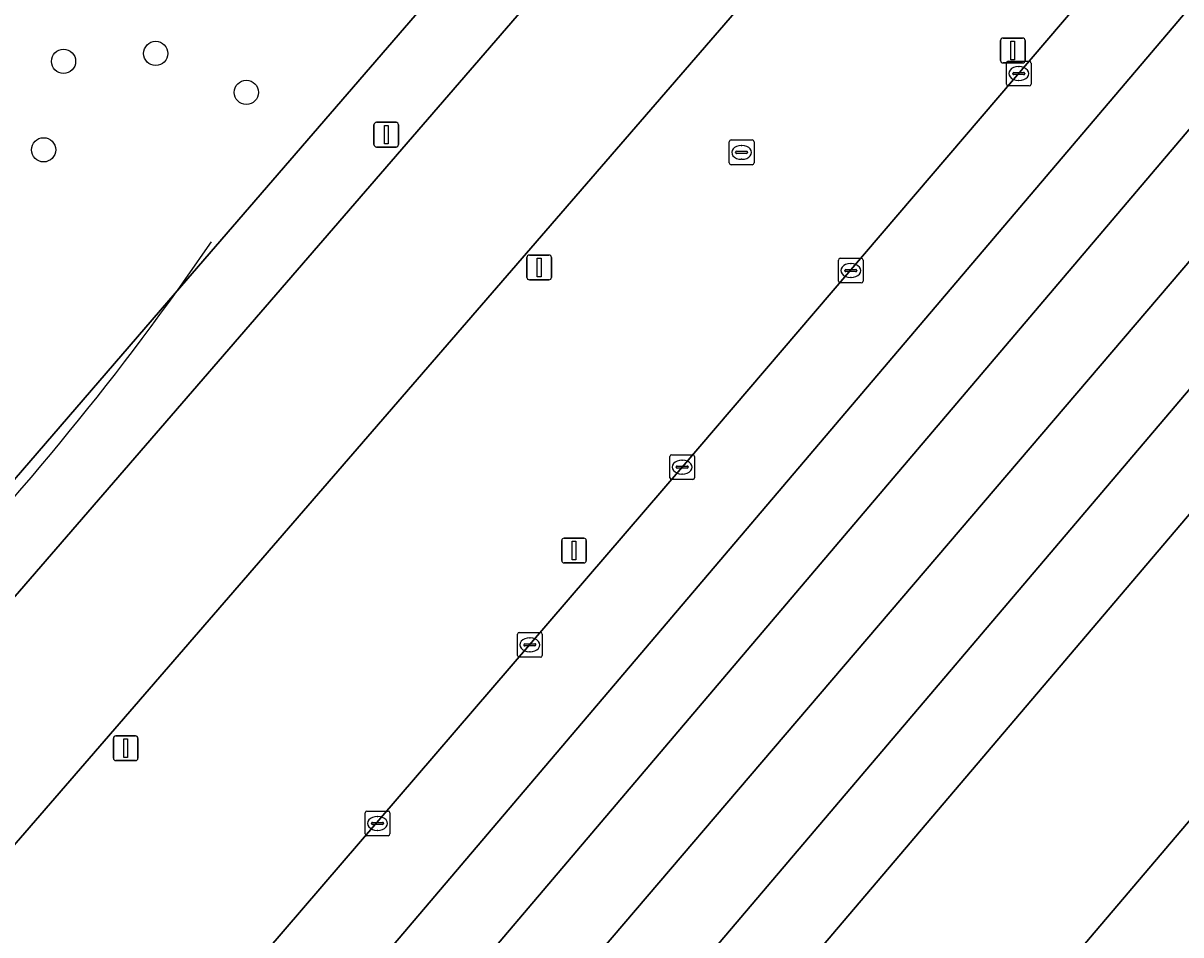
# Model space of a CAD drawing. Extents: x 156412 to 157779, y 382335 to 383768.
# Drawn here: x 157274.87 to 157321.62, y 382788.03 to 382824.84 of the extents above; entities that cross this region are included whole.
import ezdxf

# ---------------------------------------------------------------- set-up
doc = ezdxf.new("R2010")
doc.units = 0
for name, color, linetype in [('IMGEO_Berm_groen', 7, 'Continuous'), ('IMGEO_Boom', 7, 'Continuous'), ('IMGEO_Groenvoorziening', 7, 'Continuous'), ('IMGEO_Kolk', 7, 'Continuous'), ('IMGEO_Lichtmast', 7, 'Continuous'), ('IMGEO_Muur', 7, 'Continuous'), ('IMGEO_OVBaan_gesloten', 7, 'Continuous'), ('IMGEO_Rijbaan_regionaal_gesloten', 7, 'Continuous'), ('IMGEO_Rioolput', 7, 'Continuous')]:
    doc.layers.add(name, color=color, linetype=linetype)

msp = doc.modelspace()

# ---------------------------------------------------------------- linework, layer by layer
at = {"layer": 'IMGEO_Berm_groen'}
for points in [[(157369.053, 382897.217), (157364.373, 382893.159), (157364.205, 382893.319), (157360.901, 382890.228), (157360.563, 382889.895), (157360.226, 382889.561), (157362.622, 382887.385), (157363.737, 382886.373), (157365.635, 382884.786), (157364.633, 382883.629), (157361.806, 382880.313), (157359.963, 382881.902), (157354.096, 382875.883), (157350.356, 382879.292), (157350.13, 382879.045), (157349.904, 382878.797), (157273.543, 382790.546)], [(157268.271, 382795.128), (157268.58, 382794.835), (157343.207, 382881.091)], [(157261.847, 382722.016), (157262.917, 382723.265), (157275.604, 382738.077), (157390.75, 382873.609)], [(157320.879, 382860.082), (157281.013, 382813.937), (157268.668, 382799.647)], [(157366.667, 382857.638), (157273.433, 382747.918), (157253.584, 382724.56), (157259.338, 382719.311)], [(157234.655, 382729.194), (157236.055, 382730.815), (157236.451, 382731.274), (157272.538, 382773.496), (157272.722, 382773.359), (157273.544, 382774.22), (157282.322, 382784.631), (157301.482, 382806.918), (157343.677, 382856.305)]]:
    msp.add_lwpolyline(points, dxfattribs=at)
at = {"layer": 'IMGEO_Boom'}
for centre in [(157276.5, 382823.302), (157280.222, 382823.622), (157283.881, 382822.049), (157275.695, 382819.731)]:
    msp.add_circle(centre, 0.489, dxfattribs=at)
at = {"layer": 'IMGEO_Groenvoorziening'}
msp.add_lwpolyline([(157268.668, 382799.647), (157281.013, 382813.937), (157320.879, 382860.082)], dxfattribs=at)
at = {"layer": 'IMGEO_Kolk'}
for p, q in [((157314.57, 382822.384), (157314.57, 382823.236)), ((157314.645, 382823.31), (157315.497, 382823.31)), ((157315.571, 382823.236), (157315.571, 382822.384)), ((157314.829, 382822.804), (157314.829, 382822.816)), ((157315.267, 382822.767), (157314.869, 382822.767)), ((157314.872, 382822.853), (157315.27, 382822.853)), ((157315.058, 382823.09), (157315.083, 382823.09)), ((157315.313, 382822.816), (157315.313, 382822.804)), ((157315.497, 382822.31), (157314.645, 382822.31)), ((157315.081, 382822.53), (157315.056, 382822.53)), ((157307.787, 382814.429), (157307.787, 382815.281)), ((157307.862, 382815.355), (157308.714, 382815.355)), ((157308.788, 382815.281), (157308.788, 382814.429)), ((157308.046, 382814.849), (157308.046, 382814.861)), ((157308.484, 382814.812), (157308.086, 382814.812)), ((157308.089, 382814.898), (157308.487, 382814.898)), ((157308.275, 382815.135), (157308.3, 382815.135)), ((157308.53, 382814.861), (157308.53, 382814.849)), ((157308.714, 382814.355), (157307.862, 382814.355)), ((157308.298, 382814.575), (157308.273, 382814.575)), ((157300.981, 382806.492), (157300.981, 382807.344)), ((157301.056, 382807.418), (157301.908, 382807.418)), ((157301.982, 382807.344), (157301.982, 382806.492)), ((157301.24, 382806.912), (157301.24, 382806.924)), ((157301.678, 382806.875), (157301.28, 382806.875)), ((157301.283, 382806.961), (157301.681, 382806.961)), ((157301.469, 382807.198), (157301.494, 382807.198)), ((157301.724, 382806.924), (157301.724, 382806.912)), ((157301.908, 382806.418), (157301.056, 382806.418)), ((157301.492, 382806.638), (157301.467, 382806.638)), ((157294.829, 382799.316), (157294.829, 382800.168)), ((157294.904, 382800.242), (157295.756, 382800.242)), ((157295.317, 382800.022), (157295.342, 382800.022)), ((157295.83, 382800.168), (157295.83, 382799.316)), ((157295.088, 382799.736), (157295.088, 382799.748)), ((157295.526, 382799.699), (157295.128, 382799.699)), ((157295.131, 382799.785), (157295.529, 382799.785)), ((157295.34, 382799.462), (157295.315, 382799.462)), ((157295.572, 382799.748), (157295.572, 382799.736)), ((157295.756, 382799.242), (157294.904, 382799.242)), ((157288.678, 382792.105), (157288.678, 382792.957)), ((157288.753, 382793.031), (157289.605, 382793.031)), ((157289.166, 382792.811), (157289.191, 382792.811)), ((157289.679, 382792.957), (157289.679, 382792.105)), ((157288.937, 382792.525), (157288.937, 382792.537)), ((157289.375, 382792.488), (157288.977, 382792.488)), ((157288.98, 382792.574), (157289.378, 382792.574)), ((157289.421, 382792.537), (157289.421, 382792.525)), ((157289.605, 382792.031), (157288.753, 382792.031)), ((157289.189, 382792.251), (157289.164, 382792.251))]:
    msp.add_line(p, q, dxfattribs=at)
for points in [[(157314.57, 382822.384), (157314.57, 382823.236)], [(157314.645, 382823.31), (157315.497, 382823.31)], [(157315.571, 382823.236), (157315.571, 382822.384)], [(157315.497, 382822.31), (157314.645, 382822.31)], [(157307.787, 382814.429), (157307.787, 382815.281)], [(157307.862, 382815.355), (157308.714, 382815.355)], [(157308.788, 382815.281), (157308.788, 382814.429)], [(157308.714, 382814.355), (157307.862, 382814.355)], [(157300.981, 382806.492), (157300.981, 382807.344)], [(157301.056, 382807.418), (157301.908, 382807.418)], [(157301.982, 382807.344), (157301.982, 382806.492)], [(157301.908, 382806.418), (157301.056, 382806.418)], [(157294.829, 382799.316), (157294.829, 382800.168)], [(157294.904, 382800.242), (157295.756, 382800.242)], [(157295.83, 382800.168), (157295.83, 382799.316)], [(157295.756, 382799.242), (157294.904, 382799.242)], [(157288.678, 382792.105), (157288.678, 382792.957)], [(157288.753, 382793.031), (157289.605, 382793.031)], [(157289.679, 382792.957), (157289.679, 382792.105)], [(157289.605, 382792.031), (157288.753, 382792.031)]]:
    msp.add_lwpolyline(points, dxfattribs=at)
for centre, radius, start, end in [((157314.647, 382823.234), 0.0765, 91.552, 178.448), ((157314.647, 382823.234), 0.0765, 91.552, 178.448), ((157315.495, 382823.234), 0.0765, 1.552, 88.448), ((157315.495, 382823.234), 0.0765, 1.552, 88.448), ((157314.869, 382822.813), 0.0403, 85.8775, 175.7526), ((157314.866, 382822.803), 0.0366, 178.938, 274.7102), ((157315.27, 382822.81), 0.043, 264.8664, 352.4533), ((157315.274, 382822.815), 0.0386, 1.7309, 96.639), ((157314.647, 382822.386), 0.0765, 181.552, 268.448), ((157314.647, 382822.386), 0.0765, 181.552, 268.448), ((157315.495, 382822.386), 0.0765, 271.552, 358.448), ((157315.495, 382822.386), 0.0765, 271.552, 358.448), ((157307.864, 382815.279), 0.0765, 91.552, 178.448), ((157307.864, 382815.279), 0.0765, 91.552, 178.448), ((157308.712, 382815.279), 0.0765, 1.552, 88.448), ((157308.712, 382815.279), 0.0765, 1.552, 88.448), ((157308.086, 382814.858), 0.0403, 85.8775, 175.7526), ((157308.083, 382814.848), 0.0366, 178.938, 274.7102), ((157308.487, 382814.855), 0.043, 264.8664, 352.4533), ((157308.491, 382814.86), 0.0386, 1.7309, 96.639), ((157307.864, 382814.431), 0.0765, 181.552, 268.448), ((157307.864, 382814.431), 0.0765, 181.552, 268.448), ((157308.712, 382814.431), 0.0765, 271.552, 358.448), ((157308.712, 382814.431), 0.0765, 271.552, 358.448), ((157301.058, 382807.342), 0.0765, 91.552, 178.448), ((157301.058, 382807.342), 0.0765, 91.552, 178.448), ((157301.906, 382807.342), 0.0765, 1.552, 88.448), ((157301.906, 382807.342), 0.0765, 1.552, 88.448), ((157301.28, 382806.921), 0.0403, 85.8775, 175.7526), ((157301.277, 382806.911), 0.0366, 178.938, 274.7102), ((157301.681, 382806.918), 0.043, 264.8664, 352.4533), ((157301.685, 382806.923), 0.0386, 1.7309, 96.639), ((157301.058, 382806.494), 0.0765, 181.552, 268.448), ((157301.058, 382806.494), 0.0765, 181.552, 268.448), ((157301.906, 382806.494), 0.0765, 271.552, 358.448), ((157301.906, 382806.494), 0.0765, 271.552, 358.448), ((157294.906, 382800.166), 0.0765, 91.552, 178.448), ((157294.906, 382800.166), 0.0765, 91.552, 178.448), ((157295.754, 382800.166), 0.0765, 1.552, 88.448), ((157295.754, 382800.166), 0.0765, 1.552, 88.448), ((157295.128, 382799.745), 0.0403, 85.8775, 175.7526), ((157295.125, 382799.735), 0.0366, 178.938, 274.7102), ((157295.529, 382799.742), 0.043, 264.8664, 352.4533), ((157295.533, 382799.747), 0.0386, 1.7309, 96.639), ((157294.906, 382799.318), 0.0765, 181.552, 268.448), ((157294.906, 382799.318), 0.0765, 181.552, 268.448), ((157295.754, 382799.318), 0.0765, 271.552, 358.448), ((157295.754, 382799.318), 0.0765, 271.552, 358.448), ((157288.755, 382792.955), 0.0765, 91.552, 178.448), ((157288.755, 382792.955), 0.0765, 91.552, 178.448), ((157289.603, 382792.955), 0.0765, 1.552, 88.448), ((157289.603, 382792.955), 0.0765, 1.552, 88.448), ((157288.977, 382792.534), 0.0403, 85.8775, 175.7526), ((157288.974, 382792.524), 0.0366, 178.938, 274.7102), ((157289.378, 382792.531), 0.043, 264.8664, 352.4533), ((157289.382, 382792.536), 0.0386, 1.7309, 96.639), ((157288.755, 382792.107), 0.0765, 181.552, 268.448), ((157288.755, 382792.107), 0.0765, 181.552, 268.448), ((157289.603, 382792.107), 0.0765, 271.552, 358.448), ((157289.603, 382792.107), 0.0765, 271.552, 358.448)]:
    msp.add_arc(centre, radius, start, end, dxfattribs=at)
for centre, major_axis, ratio, start_param, end_param in [((157315.057, 382822.81), (-0.387, 0.002), 0.722429, 4.712389, 7.853982), ((157315.082, 382822.81), (-0.39, 0.002), 0.717154, 1.570796, 4.712389), ((157308.274, 382814.855), (-0.387, 0.002), 0.722429, 4.712389, 7.853982), ((157308.299, 382814.855), (-0.39, 0.002), 0.717154, 1.570796, 4.712389), ((157301.468, 382806.918), (-0.387, 0.002), 0.722429, 4.712389, 7.853982), ((157301.493, 382806.918), (-0.39, 0.002), 0.717154, 1.570796, 4.712389), ((157295.316, 382799.742), (-0.387, 0.002), 0.722429, 4.712389, 7.853982), ((157295.341, 382799.742), (-0.39, 0.002), 0.717154, 1.570796, 4.712389), ((157289.165, 382792.531), (-0.387, 0.002), 0.722429, 4.712389, 7.853982), ((157289.19, 382792.531), (-0.39, 0.002), 0.717154, 1.570796, 4.712389)]:
    msp.add_ellipse(centre, major_axis=major_axis, ratio=ratio, start_param=start_param, end_param=end_param, dxfattribs=at)
at = {"layer": 'IMGEO_Lichtmast'}
for p, q in [((157314.336, 382823.34), (157314.336, 382824.14)), ((157314.336, 382824.14), (157314.336, 382823.34)), ((157314.436, 382824.24), (157315.226, 382824.24)), ((157315.226, 382824.24), (157314.436, 382824.24)), ((157315.326, 382824.14), (157315.326, 382823.34)), ((157315.326, 382823.34), (157315.326, 382824.14)), ((157315.226, 382823.24), (157314.436, 382823.24)), ((157314.436, 382823.24), (157315.226, 382823.24)), ((157289.035, 382819.942), (157289.035, 382820.742)), ((157289.035, 382820.742), (157289.035, 382819.942)), ((157289.135, 382820.842), (157289.925, 382820.842)), ((157289.925, 382820.842), (157289.135, 382820.842)), ((157290.025, 382820.742), (157290.025, 382819.942)), ((157290.025, 382819.942), (157290.025, 382820.742)), ((157289.925, 382819.842), (157289.135, 382819.842)), ((157289.135, 382819.842), (157289.925, 382819.842)), ((157295.21, 382814.581), (157295.21, 382815.381)), ((157295.21, 382815.381), (157295.21, 382814.581)), ((157295.31, 382815.481), (157296.1, 382815.481)), ((157296.1, 382815.481), (157295.31, 382815.481)), ((157296.2, 382815.381), (157296.2, 382814.581)), ((157296.2, 382814.581), (157296.2, 382815.381)), ((157296.1, 382814.481), (157295.31, 382814.481)), ((157295.31, 382814.481), (157296.1, 382814.481)), ((157296.717, 382804.05), (157297.507, 382804.05)), ((157297.507, 382804.05), (157296.717, 382804.05)), ((157296.617, 382803.15), (157296.617, 382803.95)), ((157296.617, 382803.95), (157296.617, 382803.15)), ((157297.607, 382803.95), (157297.607, 382803.15)), ((157297.607, 382803.15), (157297.607, 382803.95)), ((157297.507, 382803.05), (157296.717, 382803.05)), ((157296.717, 382803.05), (157297.507, 382803.05)), ((157278.516, 382795.165), (157278.516, 382795.965)), ((157278.516, 382795.965), (157278.516, 382795.165)), ((157278.616, 382796.065), (157279.406, 382796.065)), ((157279.406, 382796.065), (157278.616, 382796.065)), ((157279.506, 382795.965), (157279.506, 382795.165)), ((157279.506, 382795.165), (157279.506, 382795.965)), ((157279.406, 382795.065), (157278.616, 382795.065)), ((157278.616, 382795.065), (157279.406, 382795.065))]:
    msp.add_line(p, q, dxfattribs=at)
for points in [[(157314.756, 382824.115), (157314.906, 382824.115), (157314.906, 382823.365), (157314.756, 382823.365), (157314.756, 382824.115)], [(157289.455, 382820.717), (157289.605, 382820.717), (157289.605, 382819.967), (157289.455, 382819.967), (157289.455, 382820.717)], [(157295.63, 382815.356), (157295.78, 382815.356), (157295.78, 382814.606), (157295.63, 382814.606), (157295.63, 382815.356)], [(157297.037, 382803.925), (157297.187, 382803.925), (157297.187, 382803.175), (157297.037, 382803.175), (157297.037, 382803.925)], [(157278.936, 382795.94), (157279.086, 382795.94), (157279.086, 382795.19), (157278.936, 382795.19), (157278.936, 382795.94)]]:
    msp.add_lwpolyline(points, dxfattribs=at)
for centre, start, end in [((157314.436, 382824.14), 90, 180), ((157314.436, 382824.14), 90, 180), ((157315.226, 382824.14), 0, 90), ((157315.226, 382824.14), 360, 90), ((157314.436, 382823.34), 180, 270), ((157314.436, 382823.34), 180, 270), ((157315.226, 382823.34), 270, 0), ((157315.226, 382823.34), 270, 0), ((157289.135, 382820.742), 90, 180), ((157289.135, 382820.742), 90, 180), ((157289.925, 382820.742), 0, 90), ((157289.925, 382820.742), 360, 90), ((157289.135, 382819.942), 180, 270), ((157289.135, 382819.942), 180, 270), ((157289.925, 382819.942), 270, 0), ((157289.925, 382819.942), 270, 0), ((157295.31, 382815.381), 90, 180), ((157295.31, 382815.381), 90, 180), ((157296.1, 382815.381), 0, 90), ((157296.1, 382815.381), 360, 90), ((157295.31, 382814.581), 180, 270), ((157295.31, 382814.581), 180, 270), ((157296.1, 382814.581), 270, 0), ((157296.1, 382814.581), 270, 0), ((157296.717, 382803.95), 90, 180), ((157296.717, 382803.95), 90, 180), ((157297.507, 382803.95), 0, 90), ((157297.507, 382803.95), 360, 90), ((157296.717, 382803.15), 180, 270), ((157296.717, 382803.15), 180, 270), ((157297.507, 382803.15), 270, 0), ((157297.507, 382803.15), 270, 0), ((157278.616, 382795.965), 90, 180), ((157278.616, 382795.965), 90, 180), ((157279.406, 382795.965), 0, 90), ((157279.406, 382795.965), 360, 90), ((157278.616, 382795.165), 180, 270), ((157278.616, 382795.165), 180, 270), ((157279.406, 382795.165), 270, 0), ((157279.406, 382795.165), 270, 0)]:
    msp.add_arc(centre, 0.1, start, end, dxfattribs=at)
at = {"layer": 'IMGEO_Muur'}
msp.add_arc((157190.695, 382878.709), 111.144, 305.9348, 325.66126, dxfattribs=at)
at = {"layer": 'IMGEO_OVBaan_gesloten'}
for points in [[(157343.207, 382881.091), (157268.58, 382794.835), (157268.271, 382795.128)], [(157273.543, 382790.546), (157349.904, 382878.797)]]:
    msp.add_lwpolyline(points, dxfattribs=at)
at = {"layer": 'IMGEO_Rijbaan_regionaal_gesloten'}
for points in [[(157444.628, 382957.306), (157442.952, 382955.736), (157438.076, 382951.1), (157433.298, 382946.364), (157428.619, 382941.53), (157426.974, 382939.85), (157424.201, 382937.086), (157422.736, 382935.533), (157421.054, 382933.615), (157423.766, 382931.236), (157377.946, 382880.825), (157291.11, 382779.095), (157261.567, 382744.101), (157247.93, 382727.948), (157250.922, 382726.32), (157267.644, 382746.056), (157283.351, 382764.593), (157341.88, 382833.527), (157378.332, 382876.223)], [(157374.101, 382848.769), (157401.506, 382880.534), (157409.625, 382890.232), (157421.563, 382902.909), (157437.36, 382918.496), (157434.789, 382920.848), (157433.338, 382919.407), (157427.657, 382913.782), (157425.298, 382911.432), (157422.941, 382909.079), (157420.588, 382906.723), (157415.918, 382901.956), (157411.324, 382897.116), (157406.808, 382892.203), (157402.469, 382887.325), (157398.19, 382882.395), (157393.969, 382877.415), (157392.893, 382876.149), (157391.82, 382874.88), (157390.75, 382873.609), (157275.604, 382738.077), (157262.917, 382723.265), (157261.847, 382722.016)], [(157371.767, 382865.014), (157378.332, 382876.223), (157341.88, 382833.527), (157283.351, 382764.593), (157267.644, 382746.056), (157250.922, 382726.32), (157253.584, 382724.56), (157273.433, 382747.918), (157366.667, 382857.638)], [(157343.677, 382856.305), (157301.482, 382806.918), (157282.322, 382784.631), (157273.544, 382774.22), (157273.127, 382773.048), (157269.697, 382768.924), (157260.931, 382758.619), (157243.688, 382738.35), (157237.442, 382731.145), (157241.196, 382730.398), (157249.553, 382740.237), (157359.163, 382869.273)]]:
    msp.add_lwpolyline(points, dxfattribs=at)
for points in [[(157377.946, 382880.825), (157423.766, 382931.236), (157421.054, 382933.615), (157410.936, 382922.077), (157408.942, 382919.912), (157404.172, 382914.64), (157373.405, 382880.899), (157372.134, 382879.681), (157255.337, 382742.097), (157244.535, 382729.373), (157245.917, 382728.842), (157247.93, 382727.948), (157261.567, 382744.101), (157291.11, 382779.095)], [(157372.134, 382879.681), (157361.521, 382871.165), (157359.163, 382869.273), (157249.553, 382740.237), (157241.196, 382730.398), (157244.535, 382729.373), (157255.337, 382742.097)]]:
    msp.add_lwpolyline(points, close=True, dxfattribs=at)
at = {"layer": 'IMGEO_Rioolput'}
for p, q in [((157303.381, 382819.201), (157303.381, 382820.053)), ((157303.456, 382820.127), (157304.308, 382820.127)), ((157304.382, 382820.053), (157304.382, 382819.201)), ((157303.64, 382819.621), (157303.64, 382819.633)), ((157304.078, 382819.584), (157303.68, 382819.584)), ((157303.683, 382819.67), (157304.081, 382819.67)), ((157303.869, 382819.907), (157303.894, 382819.907)), ((157304.124, 382819.633), (157304.124, 382819.621)), ((157304.308, 382819.127), (157303.456, 382819.127)), ((157303.892, 382819.347), (157303.867, 382819.347))]:
    msp.add_line(p, q, dxfattribs=at)
for points in [[(157303.381, 382819.201), (157303.381, 382820.053)], [(157303.456, 382820.127), (157304.308, 382820.127)], [(157304.382, 382820.053), (157304.382, 382819.201)], [(157304.308, 382819.127), (157303.456, 382819.127)]]:
    msp.add_lwpolyline(points, dxfattribs=at)
for centre, radius, start, end in [((157303.458, 382820.051), 0.0765, 91.552, 178.448), ((157303.458, 382820.051), 0.0765, 91.552, 178.448), ((157304.306, 382820.051), 0.0765, 1.552, 88.448), ((157304.306, 382820.051), 0.0765, 1.552, 88.448), ((157303.68, 382819.63), 0.0403, 85.8775, 175.7526), ((157303.677, 382819.62), 0.0366, 178.938, 274.7102), ((157304.081, 382819.627), 0.043, 264.8664, 352.4533), ((157304.085, 382819.632), 0.0386, 1.7309, 96.639), ((157303.458, 382819.203), 0.0765, 181.552, 268.448), ((157303.458, 382819.203), 0.0765, 181.552, 268.448), ((157304.306, 382819.203), 0.0765, 271.552, 358.448), ((157304.306, 382819.203), 0.0765, 271.552, 358.448)]:
    msp.add_arc(centre, radius, start, end, dxfattribs=at)
for centre, major_axis, ratio, start_param, end_param in [((157303.868, 382819.627), (-0.387, 0.002), 0.722429, 4.712389, 7.853982), ((157303.893, 382819.627), (-0.39, 0.002), 0.717154, 1.570796, 4.712389)]:
    msp.add_ellipse(centre, major_axis=major_axis, ratio=ratio, start_param=start_param, end_param=end_param, dxfattribs=at)

doc.saveas('drawing.dxf')
